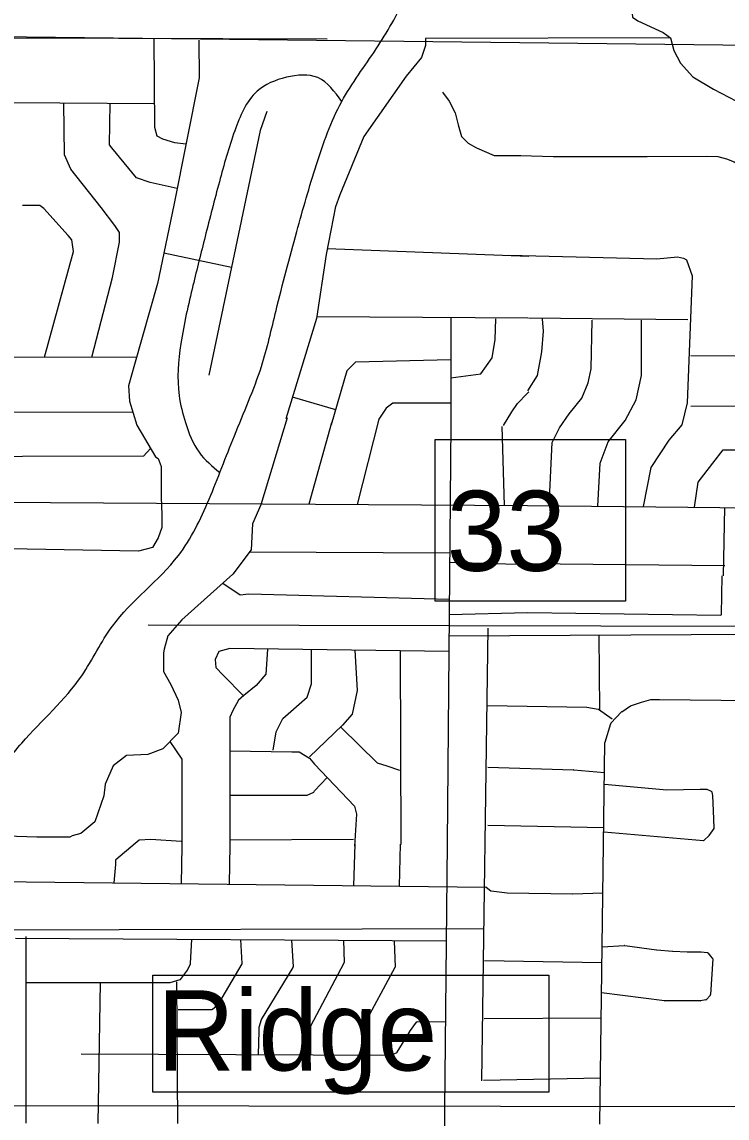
# Model space of a CAD drawing. Extents: x 408847 to 817539, y 923858 to 1151780.
# Drawn here: x 489525 to 493482, y 1078132 to 1084288 of the extents above; entities that cross this region are included whole.
import ezdxf

# ---------------------------------------------------------------- set-up
doc = ezdxf.new("R2010")
doc.units = 0
for name, color, linetype in [('Level 11', 7, 'Continuous'), ('Level 12', 7, 'Continuous'), ('Level 43', 7, 'Continuous'), ('Level 7', 7, 'Continuous'), ('Local Roads Improved', 7, 'Continuous'), ('Local Roads Paved', 7, 'Continuous'), ('Local Roads Related Text', 7, 'Continuous'), ('Masks for Text', 7, 'Continuous'), ('Narrow River Creek and Branch and Slough', 7, 'Continuous'), ('Section Lines', 7, 'Continuous')]:
    doc.layers.add(name, color=color, linetype=linetype)

msp = doc.modelspace()

# ---------------------------------------------------------------- linework, layer by layer
at = {"layer": 'Level 11'}
for points in [[(490516.9, 1084186), (490520.2, 1083973.4), (490377.5, 1083259.4)], [(490377.5, 1083259.4), (490285.2, 1082819.3), (490155.7, 1082364.3), (490155.7, 1082364.3), (490122.5, 1082244.8)], [(490122.5, 1082244.8), (490129.2, 1082158.4), (490170, 1082023.4)], [(490170, 1082023.4), (490273.4, 1081845.4), (490290, 1081837.1), (490306.5, 1081791.6), (490306.5, 1081617.8), (490310.7, 1081522.6), (490310.7, 1081448), (490290, 1081390.1), (490256.9, 1081336.3), (490178.3, 1081315.6), (489239.1, 1081332.3)]]:
    msp.add_lwpolyline(points, dxfattribs=at)
at = {"layer": 'Level 12'}
for p, q in [((490233.7, 1080901.8), (493827.7, 1080893.9)), ((492139.8, 1080883.8), (492103.8, 1078341))]:
    msp.add_line(p, q, dxfattribs=at)
at = {"layer": 'Level 7'}
msp.add_line((483896.7, 1078211.6), (513104.2, 1078166.3), dxfattribs=at)
at = {"layer": 'Local Roads Improved'}
for p, q in [((491931.8, 1082630), (491931.8, 1082032.2)), ((491931.8, 1082032.2), (491911.8, 1079676.5)), ((488374.5, 1081597.1), (492362.7, 1081572.2)), ((488374.5, 1081597.1), (492362.7, 1081572.2)), ((492362.7, 1081572.2), (495078.4, 1081545.3)), ((492362.7, 1081572.2), (495078.4, 1081545.3)), ((491911.8, 1079676.5), (491892.4, 1077818.4))]:
    msp.add_line(p, q, dxfattribs=at)
for points in [[(490516.9, 1084186), (490520.2, 1083973.4), (490377.5, 1083259.4)], [(490377.5, 1083259.4), (490285.2, 1082819.3), (490155.7, 1082364.3), (490155.7, 1082364.3), (490122.5, 1082244.8)], [(490122.5, 1082244.8), (490129.2, 1082158.4), (490170, 1082023.4)], [(490170, 1082023.4), (490273.4, 1081845.4), (490290, 1081837.1), (490306.5, 1081791.6), (490306.5, 1081617.8), (490310.7, 1081522.6), (490310.7, 1081448), (490290, 1081390.1), (490256.9, 1081336.3), (490178.3, 1081315.6), (489239.1, 1081332.3)]]:
    msp.add_lwpolyline(points, dxfattribs=at)
at = {"layer": 'Local Roads Paved'}
for p, q in [((489480.8, 1084199.3), (491237.3, 1084192.6)), ((490267.1, 1083827.2), (489474.5, 1083833.9)), ((490772.5, 1083249.4), (490574, 1082304.5)), ((490700.2, 1082909), (490320.8, 1082988.9)), ((491237.9, 1083015.7), (492370, 1082972.1)), ((491181.5, 1082633.3), (492363.3, 1082626.7)), ((492368.5, 1082625.6), (493262.2, 1082617.3)), ((490165.7, 1082404.2), (488758.1, 1082407.5)), ((493278.7, 1082414.5), (494627.4, 1082410.4)), ((491042.1, 1082181.7), (491284.4, 1082111.9)), ((494619.2, 1082137.2), (493278.7, 1082128.9)), ((490148.3, 1082095.3), (488778.1, 1082098.6)), ((491262.2, 1082035.8), (491134.5, 1081579.9)), ((492217.9, 1082015.1), (492231.1, 1081573)), ((493468.6, 1081561.3), (493460.7, 1081176.9)), ((490801.9, 1081311.5), (491925.6, 1081307.3)), ((491925.2, 1081254), (492366.9, 1081241.1)), ((492360.2, 1081247.3), (493469, 1081234.9)), ((493450.8, 1080960.1), (493454.8, 1081176.9)), ((491922.7, 1080959.2), (492362.7, 1080972)), ((492362.7, 1080972), (493446.7, 1080956.2)), ((491921.7, 1080840.7), (494626.5, 1080854.3)), ((492768.4, 1080424.7), (492764.2, 1080844.9)), ((491647, 1080756.3), (491651.1, 1079668.2)), ((492694.5, 1080438.7), (492135.1, 1080446.8)), ((492940.5, 1080447), (493001.2, 1080467.2)), ((493001.3, 1080467.3), (493053.8, 1080483.4)), ((493055, 1080483.6), (493103.4, 1080483.6)), ((493103.5, 1080483.6), (494623.2, 1080463)), ((492759.4, 1080426.5), (492695.2, 1080438.6)), ((492837.9, 1080373.2), (492760.9, 1080425.9)), ((492830.3, 1080349.4), (492890.7, 1080413.8)), ((492891.4, 1080414.4), (492939.6, 1080446.5)), ((492797.2, 1080243), (492829.4, 1080347.8)), ((492767.7, 1078097.8), (492797, 1080241.9)), ((492139.2, 1080103.5), (492621.2, 1080087.1)), ((492621.4, 1080087.1), (492794.7, 1080073.4)), ((493144.1, 1079972.7), (492793.8, 1080006)), ((493332.2, 1079976.7), (493144.5, 1079972.7)), ((493368.2, 1079976.7), (493332.3, 1079976.7)), ((493395.7, 1079965.3), (493369.8, 1079976.4)), ((493401.6, 1079944.3), (493398, 1079962.4)), ((493405.8, 1079858.2), (493401.7, 1079943.7)), ((493409.8, 1079761.4), (493405.8, 1079858.2)), ((492139.2, 1079776.4), (492790.5, 1079763.7)), ((492790.1, 1079740.3), (493350.8, 1079690.8)), ((493354, 1079691.9), (493381, 1079719)), ((493381.5, 1079719.5), (493409.1, 1079759)), ((490160.1, 1079674.2), (490051.2, 1079581.4)), ((490422.4, 1079659.9), (490417.5, 1079448.2)), ((490691.3, 1079664.1), (490686.9, 1079445.1)), ((491386.4, 1079697.2), (490691.3, 1079693)), ((491394, 1079670.1), (491385.8, 1079437.1)), ((491647.3, 1079670.1), (491642.8, 1079434.4)), ((490049.7, 1079555.5), (490040.8, 1079452.4)), ((490049.7, 1079578.4), (490049.7, 1079555.8)), ((489216.2, 1079461.7), (492128.1, 1079429)), ((492130.4, 1079428.2), (492157.2, 1079409.1)), ((492159, 1079408.4), (492247.6, 1079396.3)), ((492248.1, 1079396.3), (492615.6, 1079392.2)), ((492617.2, 1079392.2), (492785.4, 1079396.5)), ((489488.8, 1079142.8), (491904.7, 1079126.5)), ((489547.2, 1079151), (489547.2, 1078102.8)), ((490470.6, 1079000.5), (490478.4, 1079136.1)), ((490760.6, 1079000.9), (490753, 1079134.2)), ((491038.4, 1079132.3), (491046.6, 1078980.6)), ((491328.6, 1079130.6), (491332.6, 1079004.9)), ((491614.6, 1079126.5), (491618.7, 1078980.4)), ((492781.3, 1079093), (492906.9, 1079101.9)), ((492907.7, 1079101.9), (493087, 1079077.5)), ((493087.2, 1079077.4), (493176.9, 1079069.3)), ((493177.1, 1079069.3), (493258.6, 1079065.2)), ((493258.8, 1079065.2), (493336.1, 1079065.2)), ((493336.5, 1079065.2), (493371.5, 1079061.3)), ((493374.1, 1079059.9), (493397.5, 1079032.6)), ((493397.7, 1079032.4), (493400.4, 1079029.7)), ((490454.4, 1078963.4), (490470.3, 1078999.1)), ((490630.2, 1078775.5), (490760.1, 1078998.7)), ((491046, 1078978.3), (490867.2, 1078685.5)), ((491332.2, 1079002.9), (491145.2, 1078649.1)), ((491618.2, 1078978.4), (491435.3, 1078641)), ((492121.2, 1079016.1), (492780.1, 1079005.6)), ((493401.6, 1079026.6), (493389.5, 1078825.4)), ((490356.7, 1078893.6), (490412.1, 1078909.5)), ((490414.2, 1078910.9), (490453.9, 1078962.6)), ((489551.3, 1078893.5), (490355.6, 1078893.5)), ((489963.9, 1078893.5), (489950.1, 1078102.2)), ((490393, 1078897.6), (490397.5, 1078101.5)), ((493131.8, 1078791.3), (492777.8, 1078834.5)), ((493332, 1078791.3), (493132.3, 1078791.3)), ((493363.4, 1078795.2), (493332.5, 1078791.3)), ((493388.6, 1078823), (493365.9, 1078796.6)), ((490401.1, 1078742.2), (490591.6, 1078742.2)), ((490594.3, 1078743.2), (490629.4, 1078774.5)), ((490866.8, 1078684.5), (490854.8, 1078640.6)), ((491700.5, 1078615.6), (491740.1, 1078671.1)), ((491743.3, 1078672.8), (491901.3, 1078674.3)), ((492775.8, 1078693.3), (492118.8, 1078689.1)), ((490854.6, 1078619.5), (490850.4, 1078488.2)), ((490854.6, 1078639.5), (490854.6, 1078619.7)), ((491434.9, 1078639), (491439.1, 1078485.4)), ((491631.6, 1078502.1), (491700.3, 1078615.4)), ((489857.7, 1078492.9), (491593.3, 1078484.7)), ((491595, 1078485.1), (491629.8, 1078500.5)), ((492114.7, 1078345.8), (492771.3, 1078358.1))]:
    msp.add_line(p, q, dxfattribs=at)
for points in [[(493081.1, 1085377), (492948.3, 1085373.6), (492948.3, 1084354), (492951.6, 1084314.2), (492981.5, 1084294.2), (493124.2, 1084227.8)], [(493124.2, 1084227.8), (493164.1, 1084198.3), (493184, 1084128.5), (493220.5, 1084056.1)], [(490264.6, 1084196), (490268, 1083697.8), (490281.2, 1083648), (490314.4, 1083631.4), (490380.8, 1083611.4), (490446.1, 1083602.7)], [(493164, 1084198.3), (491789.7, 1084194.9), (491789.7, 1084155.1), (491789.7, 1084155.1), (491766.5, 1084088.7), (491766.5, 1084088.7), (491682.1, 1083983.4)], [(493220.5, 1084056.1), (493290.2, 1083979.7), (493406.4, 1083910), (493579, 1083820.3), (493655.4, 1083787.1), (493917.6, 1083790.4), (493954.1, 1083777.1), (493967.4, 1083767.2), (493957.5, 1083714), (493930.9, 1083634.3), (493924.3, 1083571.2), (493920.9, 1083514.7)], [(491682.1, 1083983.4), (491443.1, 1083644.6), (491308.7, 1083317), (491283.8, 1083249.4)], [(491886, 1083893.4), (491922.5, 1083843.6), (491955.7, 1083777.1), (491972.3, 1083710.7), (491992.2, 1083644.3), (492028.7, 1083607.7), (492075.2, 1083581.2), (492174.8, 1083538), (492324.2, 1083538), (492506.8, 1083531.4), (493034.6, 1083531.4), (493366.6, 1083534.7), (493429.6, 1083531.4), (493479.4, 1083518.9), (493522.6, 1083502.8), (493575.7, 1083468.6), (493618.9, 1083402.2), (493642.1, 1083315.8)], [(489969.2, 1083246.1), (489799.9, 1083462), (489763.4, 1083541.7), (489760, 1083831.5)], [(490396.1, 1083352.6), (490244.7, 1083385.6), (490168.4, 1083412.2), (490028.9, 1083581.5), (490015.7, 1083598.1), (490019.1, 1083829.3)], [(490898.7, 1083784.1), (490862.2, 1083677.9), (490772.5, 1083249.4)], [(489650.6, 1082405.4), (489813.8, 1082998.7), (489803.8, 1083065.1), (489783.9, 1083088.4), (489647.8, 1083241.1), (489624.6, 1083257.7), (489528.3, 1083257.7)], [(489916.7, 1082404.8), (490032.9, 1082852.5), (490072.7, 1083051.8), (490072.7, 1083105), (490046.2, 1083144.8), (489969.2, 1083246.1)], [(491284.4, 1083251.1), (491231.3, 1082982.1), (491178.2, 1082623.4), (491005.6, 1082058.8)], [(492256.8, 1082977.4), (493088.4, 1082956.7), (493204.2, 1082969.2), (493237.3, 1082960.9), (493253.9, 1082952.6), (493287, 1082861.5), (493258, 1082149.6), (493229.1, 1082025.4), (493154.6, 1081938.5), (493055.3, 1081785.4), (493011.4, 1081565.8)], [(491931.8, 1082290), (492101.1, 1082311.2), (492164.1, 1082400.9), (492180.7, 1082503.8), (492184.1, 1082620.1)], [(492364.4, 1082215.8), (492418.2, 1082302.8), (492443, 1082435.2), (492451.3, 1082551.1), (492447.1, 1082621.5)], [(492483.2, 1081571), (492500.9, 1081926.1), (492542.3, 1082008.9), (492596.1, 1082087.5), (492666.4, 1082174.4), (492703.6, 1082261.4), (492720.2, 1082340), (492724.3, 1082613.2)], [(492756.1, 1081568.3), (492769.8, 1081810.2), (492815.3, 1081930.2), (492910.5, 1082050.3), (492972.6, 1082166.2), (493001.5, 1082302.8), (493001.5, 1082613.2)], [(491931.8, 1082390.8), (491397.3, 1082377.6), (491347.5, 1082327.8), (491261.2, 1082025.6)], [(492227.2, 1082022.2), (492273.7, 1082098.6), (492306.9, 1082145.1), (492360, 1082201.6), (492370, 1082211.5)], [(491932.5, 1082147.6), (491605.6, 1082147.6), (491568.4, 1082118.6), (491527, 1082056.5), (491405.3, 1081578.2)], [(493300.1, 1081562.9), (493320.1, 1081702.6), (493402.8, 1081810.2), (493460.7, 1081884.7), (493560, 1081884.7), (493833.1, 1081876.4), (493891, 1081926.1), (493990.3, 1082042), (494015.1, 1082133)], [(491014, 1082064.8), (490865.1, 1081576.4), (490819.6, 1081468.7), (490811.3, 1081323.9), (490707.9, 1081187.3), (490422.4, 1080930.7), (490343.8, 1080839.6), (490323.1, 1080765.1), (490319, 1080744.4), (490319, 1080640.9), (490360.3, 1080566.4), (490401.7, 1080479.5), (490418.3, 1080409.1), (490401.7, 1080293.2), (490314.8, 1080206.3), (490232.1, 1080173.2), (490112.1, 1080169), (490037.6, 1080111.1), (489992.1, 1080007.6), (489983.8, 1079941.4), (489934.2, 1079796.5), (489855.6, 1079730.3), (489805.9, 1079717.9), (489793.5, 1079709.6), (489607.4, 1079709.6), (489210.2, 1079722)], [(490246.2, 1081892.4), (490207.3, 1081849.5), (488846.1, 1081845.4), (488734.4, 1081758.5), (488693, 1081684), (488706.4, 1081595)], [(490651.5, 1081136.6), (490749.2, 1081071.4), (490798.9, 1081075.5), (491923.4, 1081046)], [(491920.1, 1080752.7), (490691.3, 1080769.2), (490629.3, 1080752.7), (490608.6, 1080707.1), (490612.7, 1080661.6), (490654.1, 1080620.2), (490767.9, 1080502.6)], [(490902.3, 1080765.1), (490894, 1080624.4), (490840.2, 1080562.3), (490769.9, 1080504.3), (490741, 1080479.5), (490707.9, 1080421.5), (490691.3, 1080384.3), (490691.3, 1080359.4), (490691.3, 1079664.1)], [(490935.4, 1080198), (490952, 1080301.5), (490989.2, 1080376), (491125.7, 1080496), (491150.5, 1080570.5), (491150.5, 1080763)], [(491393.7, 1080759.8), (491407, 1080533.3), (491378.1, 1080400.8), (491324.3, 1080338.8), (491138.1, 1080160.8)], [(491316, 1080326.3), (491518.8, 1080127.7), (491572.5, 1080111.1), (491642.9, 1080086.3)], [(490355.3, 1080246.8), (490422.4, 1080148.4), (490422.4, 1079659.9)], [(490691.3, 1080193.9), (491038.8, 1080189.7), (491080.2, 1080189.7), (491138.1, 1080152.5), (491167.1, 1080119.4), (491390.5, 1079883.4), (491402.9, 1079837.9), (491390.5, 1079659.9)], [(490691.3, 1079945.5), (491125.7, 1079945.5), (491163, 1079962.1), (491167.1, 1079970.4), (491237.4, 1080044.9)], [(490418.3, 1079684.8), (490248.6, 1079697.2), (490182.4, 1079693), (490160.1, 1079674.2)], [(491144.7, 1078647.2), (491144.7, 1078627.8), (491144.7, 1078486.8)]]:
    msp.add_lwpolyline(points, dxfattribs=at)
for centre, start, end in [((493446.8, 1080960.2), 269.16287, 358.93958), ((492941.8, 1080443.2), 108.44296, 123.70239), ((493002.5, 1080463.5), 107.11024, 108.44296), ((493055, 1080479.6), 90, 107.11024), ((493103.4, 1080479.6), 89.22332, 90), ((492694.5, 1080434.7), 79.37551, 89.16323), ((492758.7, 1080422.6), 55.60721, 79.37551), ((492893.6, 1080411), 123.70239, 136.86093), ((492833.2, 1080346.7), 136.86093, 162.90478), ((492801, 1080241.8), 162.90478, 179.21707), ((492621.1, 1080083.1), 85.48392, 88.05761), ((493144.4, 1079976.7), 264.55715, 271.24594), ((493332.3, 1079972.7), 90, 91.24594), ((493368.2, 1079972.7), 66.79174, 90), ((493394.1, 1079961.6), 11.3048, 66.79174), ((493397.7, 1079943.5), 2.72504, 11.3048), ((493401.8, 1079858), 2.38483, 2.72504), ((493378.2, 1079721.8), 315.01335, 325.02052), ((493405.8, 1079761.3), 325.02052, 2.38483), ((493351.2, 1079694.8), 264.95521, 315.01335), ((490053.7, 1079578.4), 130.43926, 180), ((490045.7, 1079555.8), 355.03256, 0), ((492128.1, 1079425), 54.44969, 89.35686), ((492159.5, 1079412.3), 234.44969, 262.23126), ((492248.2, 1079400.3), 262.23126, 269.36311), ((492907.2, 1079098), 82.23126, 94.08751), ((493087.5, 1079081.4), 262.23126, 264.80316), ((493177.3, 1079073.3), 264.80316, 267.13626), ((493258.8, 1079069.2), 267.13626, 270), ((493336.1, 1079061.2), 83.65688, 90), ((493371.1, 1079057.3), 40.5881, 83.65688), ((493400.6, 1079035.2), 220.5881, 224.98665), ((490466.6, 1079000.7), 336.04742, 356.73103), ((490756.6, 1079000.7), 329.81998, 3.26897), ((491042.6, 1078980.3), 328.58231, 3.09262), ((491328.6, 1079004.8), 332.14403, 1.84675), ((491614.7, 1078980.3), 331.54602, 1.5904), ((493397.6, 1079026.8), 356.56797, 44.98665), ((490411, 1078913.3), 285.95245, 322.44431), ((490450.8, 1078965), 322.44431, 336.04742), ((490355.6, 1078897.5), 270, 285.95245), ((493132.3, 1078795.3), 263.04383, 270), ((493332, 1078795.3), 270, 277.1283), ((493362.9, 1078799.2), 277.1283, 319.4119), ((493385.5, 1078825.6), 319.4119, 356.56797), ((490591.6, 1078746.2), 270, 311.6468), ((490626.8, 1078777.5), 311.6468, 329.81998), ((490870.6, 1078683.4), 148.58231, 164.75166), ((491743.3, 1078668.8), 90.5481, 144.47495), ((490858.6, 1078639.5), 164.75166, 180), ((490850.6, 1078619.7), 358.15325, 0), ((491148.7, 1078647.2), 152.14403, 180), ((491438.9, 1078639.1), 151.54602, 181.5904), ((491703.7, 1078613.3), 144.47495, 148.74811), ((491593.3, 1078488.7), 269.73025, 293.9724), ((491628.2, 1078504.2), 293.9724, 328.74811)]:
    msp.add_arc(centre, 4, start, end, dxfattribs=at)
at = {"layer": 'Masks for Text'}
for points in [[(491844.9, 1081943.3), (492913, 1081943.3), (492913, 1081034.9), (491844.9, 1081034.9)], [(490260.1, 1078935.2), (492482, 1078935.2), (492482, 1078277.4), (490260.1, 1078277.4)]]:
    msp.add_lwpolyline(points, close=True, dxfattribs=at)
at = {"layer": 'Narrow River Creek and Branch and Slough'}
msp.add_line((492117.8, 1079194), (489120.5, 1079185.9), dxfattribs=at)
for points in [[(486723.1, 1073260.8), (486698, 1073347), (486670.2, 1073486.2), (486689.7, 1073674.8), (486669.6, 1074009.1), (486603.6, 1074303.3), (486709.7, 1074593.5), (486871.8, 1074961.8), (486885.8, 1075338.1), (486949.9, 1075628.4), (487035.9, 1075956.6), (487058, 1076212.8), (487150, 1076403), (487350.2, 1076681.2), (487398.2, 1076867.4), (487294.2, 1077033.5), (487196.1, 1077165.6), (487122, 1077311.7), (487192.1, 1077405.8), (487388.2, 1077596), (487524.3, 1077836.1), (487656.4, 1078076.3), (487860.6, 1078456.6), (488068.8, 1078718.9), (488232.9, 1078965.1), (488375, 1079183.2), (488625.2, 1079495.5), (488883.4, 1079763.7), (489079.6, 1079893.8), (489345.8, 1080045.9), (489523.9, 1080238.1), (489860.2, 1080616.4), (490032.3, 1080894.6), (490402.6, 1081290.9), (490574.8, 1081607.2), (490716.9, 1081963.5), (490869, 1082353.8), (490951.1, 1082668), (491067.2, 1083110.4), (491177.3, 1083486.7), (491319.4, 1083841), (491513.5, 1084137.2), (491679.7, 1084427.5), (491833.8, 1084707.7), (492074, 1084963.9), (492312.2, 1085234.1), (492384.2, 1085326.2), (492382.2, 1085474.3), (492258.1, 1086028.7), (492144, 1086283), (492056, 1086559.2), (492104, 1086869.4), (492230.1, 1086981.5), (492606.4, 1087235.7), (492778.6, 1087439.9), (492914.7, 1087652.1), (493152.9, 1087926.3), (493375, 1088010.3), (493629.2, 1087996.3), (493805.4, 1087974.3), (493907.5, 1087984.3)], [(491319.4, 1083841), (491185.3, 1083975.1), (491009.1, 1083977.1), (490845, 1083899), (490718.9, 1083676.9), (490632.8, 1083390.6), (490552.8, 1083082.4), (490484.7, 1082808.2), (490416.7, 1082481.9), (490406.7, 1082189.7), (490442.7, 1082037.5), (490518.7, 1081871.4), (490634.8, 1081757.7)]]:
    msp.add_spline(points, degree=3, dxfattribs=at)
at = {"layer": 'Section Lines'}
msp.add_line((494661.4, 1084143.3), (489344.5, 1084205.7), dxfattribs=at)

# ---------------------------------------------------------------- texts
at = {"layer": 'Level 43'}
msp.add_text('33', height=450, rotation=0.00056, dxfattribs=at).set_placement((491908.9, 1081205.2))
at = {"layer": 'Local Roads Related Text'}
msp.add_text('Ridge', height=450, rotation=359.99996, dxfattribs=at).set_placement((490283.6, 1078399.2))

doc.saveas('drawing.dxf')
